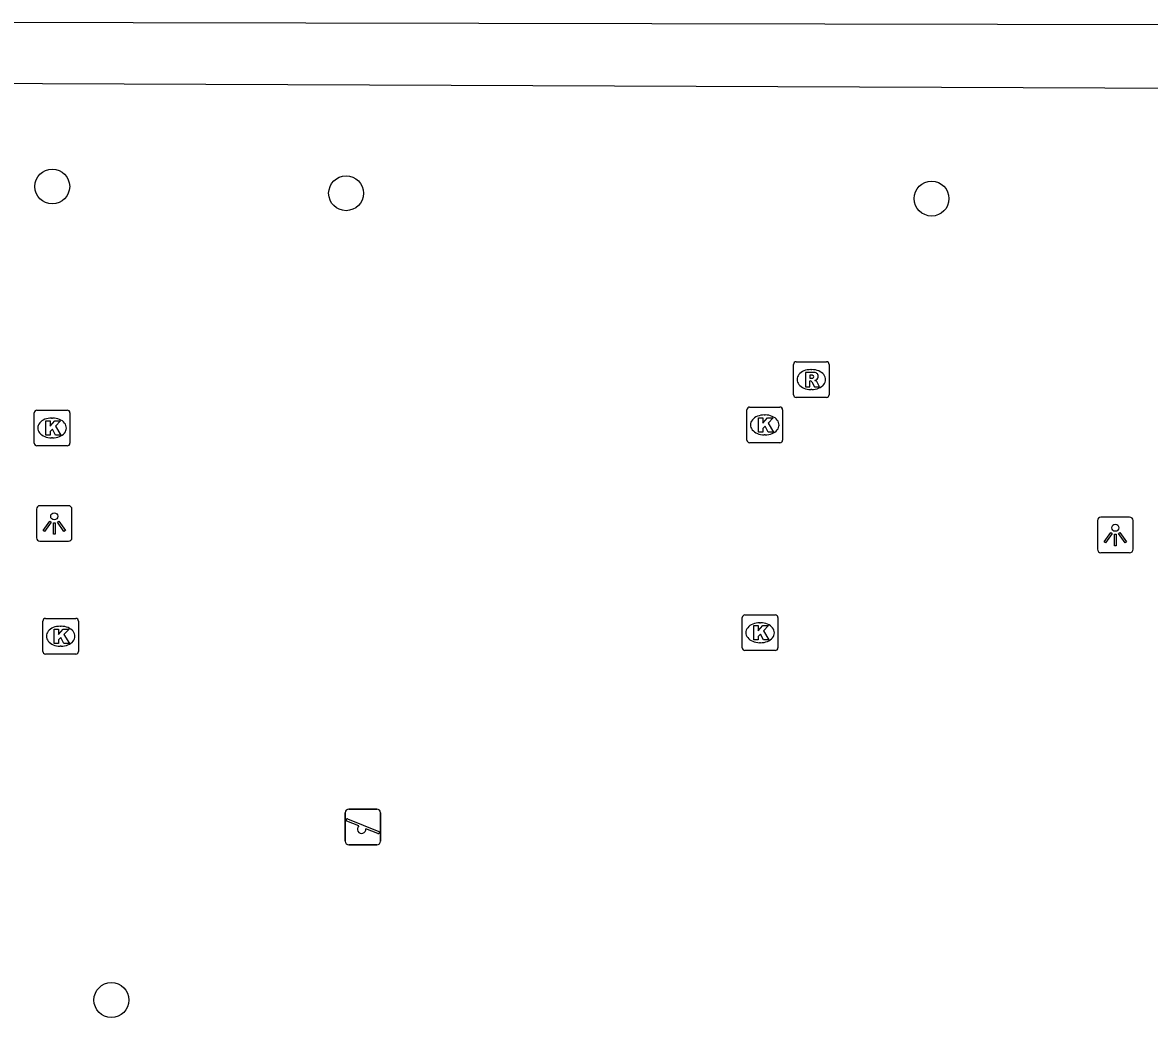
# Model space of a CAD drawing. Extents: x 161477 to 163040, y 383680 to 384868.
# Drawn here: x 162404.17 to 162435.81, y 384713 to 384740.93 of the extents above; entities that cross this region are included whole.
import ezdxf

# ---------------------------------------------------------------- set-up
doc = ezdxf.new("R2010")
doc.units = 0
for name, color, linetype in [('IMGEO_Boom', 7, 'Continuous'), ('IMGEO_Fietspad_gesloten', 7, 'Continuous'), ('IMGEO_Kolk', 7, 'Continuous'), ('IMGEO_Lichtpunt', 7, 'Continuous'), ('IMGEO_Rioolput', 7, 'Continuous'), ('IMGEO_Speelvoorziening', 7, 'Continuous')]:
    doc.layers.add(name, color=color, linetype=linetype)

msp = doc.modelspace()

# ---------------------------------------------------------------- linework, layer by layer
at = {"layer": 'IMGEO_Boom'}
for centre in [(162405, 384736.33), (162413.25, 384736.14), (162429.69, 384735.99), (162406.66, 384713.49)]:
    msp.add_circle(centre, 0.489, dxfattribs=at)
at = {"layer": 'IMGEO_Fietspad_gesloten'}
for points in [[(162436.395, 384740.865), (162402.4, 384740.933)], [(162436.852, 384739.085), (162402.419, 384739.224)]]:
    msp.add_lwpolyline(points, dxfattribs=at)
at = {"layer": 'IMGEO_Kolk'}
for p, q in [((162404.495, 384729.124), (162404.495, 384729.976)), ((162404.57, 384730.05), (162405.422, 384730.05)), ((162405.496, 384729.976), (162405.496, 384729.124)), ((162424.506, 384729.21), (162424.506, 384730.062)), ((162424.581, 384730.136), (162425.433, 384730.136)), ((162424.994, 384729.916), (162425.019, 384729.916)), ((162425.507, 384730.062), (162425.507, 384729.21)), ((162404.983, 384729.83), (162405.008, 384729.83)), ((162405.006, 384729.27), (162404.981, 384729.27)), ((162425.017, 384729.356), (162424.992, 384729.356)), ((162405.422, 384729.05), (162404.57, 384729.05)), ((162425.433, 384729.136), (162424.581, 384729.136)), ((162404.81, 384724.204), (162405.662, 384724.204)), ((162424.375, 384723.376), (162424.375, 384724.228)), ((162424.45, 384724.302), (162425.302, 384724.302)), ((162425.376, 384724.228), (162425.376, 384723.376)), ((162404.735, 384723.278), (162404.735, 384724.13)), ((162405.223, 384723.984), (162405.248, 384723.984)), ((162405.736, 384724.13), (162405.736, 384723.278)), ((162424.863, 384724.082), (162424.888, 384724.082)), ((162405.246, 384723.424), (162405.221, 384723.424)), ((162425.302, 384723.302), (162424.45, 384723.302)), ((162424.886, 384723.522), (162424.861, 384723.522)), ((162405.662, 384723.204), (162404.81, 384723.204))]:
    msp.add_line(p, q, dxfattribs=at)
for points in [[(162404.495, 384729.124), (162404.495, 384729.976)], [(162404.57, 384730.05), (162405.422, 384730.05)], [(162405.496, 384729.976), (162405.496, 384729.124)], [(162424.506, 384729.21), (162424.506, 384730.062)], [(162424.581, 384730.136), (162425.433, 384730.136)], [(162425.507, 384730.062), (162425.507, 384729.21)], [(162404.816, 384729.75), (162404.939, 384729.75), (162404.939, 384729.599), (162405.069, 384729.75), (162405.233, 384729.75), (162405.087, 384729.599), (162405.24, 384729.35), (162405.088, 384729.35), (162405.003, 384729.514), (162404.939, 384729.447), (162404.939, 384729.35), (162404.816, 384729.35), (162404.816, 384729.75)], [(162424.827, 384729.836), (162424.95, 384729.836), (162424.95, 384729.685), (162425.08, 384729.836), (162425.244, 384729.836), (162425.098, 384729.685), (162425.251, 384729.436), (162425.099, 384729.436), (162425.014, 384729.6), (162424.95, 384729.533), (162424.95, 384729.436), (162424.827, 384729.436), (162424.827, 384729.836)], [(162405.422, 384729.05), (162404.57, 384729.05)], [(162425.433, 384729.136), (162424.581, 384729.136)], [(162404.81, 384724.204), (162405.662, 384724.204)], [(162424.375, 384723.376), (162424.375, 384724.228)], [(162424.45, 384724.302), (162425.302, 384724.302)], [(162425.376, 384724.228), (162425.376, 384723.376)], [(162404.735, 384723.278), (162404.735, 384724.13)], [(162405.056, 384723.904), (162405.179, 384723.904), (162405.179, 384723.753), (162405.309, 384723.904), (162405.473, 384723.904), (162405.327, 384723.753), (162405.48, 384723.504), (162405.328, 384723.504), (162405.243, 384723.668), (162405.179, 384723.601), (162405.179, 384723.504), (162405.056, 384723.504), (162405.056, 384723.904)], [(162405.736, 384724.13), (162405.736, 384723.278)], [(162424.696, 384724.002), (162424.819, 384724.002), (162424.819, 384723.851), (162424.949, 384724.002), (162425.113, 384724.002), (162424.967, 384723.851), (162425.12, 384723.602), (162424.968, 384723.602), (162424.883, 384723.766), (162424.819, 384723.699), (162424.819, 384723.602), (162424.696, 384723.602), (162424.696, 384724.002)], [(162425.302, 384723.302), (162424.45, 384723.302)], [(162405.662, 384723.204), (162404.81, 384723.204)]]:
    msp.add_lwpolyline(points, dxfattribs=at)
for centre, start, end in [((162404.572, 384729.974), 91.552, 178.448), ((162404.572, 384729.974), 91.552, 178.448), ((162405.42, 384729.974), 1.552, 88.448), ((162405.42, 384729.974), 1.552, 88.448), ((162424.583, 384730.06), 91.552, 178.448), ((162424.583, 384730.06), 91.552, 178.448), ((162425.431, 384730.06), 1.552, 88.448), ((162425.431, 384730.06), 1.552, 88.448), ((162404.572, 384729.126), 181.552, 268.448), ((162404.572, 384729.126), 181.552, 268.448), ((162405.42, 384729.126), 271.552, 358.448), ((162405.42, 384729.126), 271.552, 358.448), ((162424.583, 384729.212), 181.552, 268.448), ((162424.583, 384729.212), 181.552, 268.448), ((162425.431, 384729.212), 271.552, 358.448), ((162425.431, 384729.212), 271.552, 358.448), ((162404.812, 384724.128), 91.552, 178.448), ((162404.812, 384724.128), 91.552, 178.448), ((162405.66, 384724.128), 1.552, 88.448), ((162405.66, 384724.128), 1.552, 88.448), ((162424.452, 384724.226), 91.552, 178.448), ((162424.452, 384724.226), 91.552, 178.448), ((162425.3, 384724.226), 1.552, 88.448), ((162425.3, 384724.226), 1.552, 88.448), ((162404.812, 384723.28), 181.552, 268.448), ((162404.812, 384723.28), 181.552, 268.448), ((162405.66, 384723.28), 271.552, 358.448), ((162405.66, 384723.28), 271.552, 358.448), ((162424.452, 384723.378), 181.552, 268.448), ((162424.452, 384723.378), 181.552, 268.448), ((162425.3, 384723.378), 271.552, 358.448), ((162425.3, 384723.378), 271.552, 358.448)]:
    msp.add_arc(centre, 0.0765, start, end, dxfattribs=at)
for centre, major_axis, ratio, start_param, end_param in [((162424.993, 384729.636), (-0.387, 0.002), 0.722429, 4.712389, 7.853982), ((162425.018, 384729.636), (-0.39, 0.002), 0.717154, 1.570796, 4.712389), ((162404.982, 384729.55), (-0.387, 0.002), 0.722429, 4.712389, 7.853982), ((162405.007, 384729.55), (-0.39, 0.002), 0.717154, 1.570796, 4.712389), ((162405.222, 384723.704), (-0.387, 0.002), 0.722429, 4.712389, 7.853982), ((162405.247, 384723.704), (-0.39, 0.002), 0.717154, 1.570796, 4.712389), ((162424.862, 384723.802), (-0.387, 0.002), 0.722429, 4.712389, 7.853982), ((162424.887, 384723.802), (-0.39, 0.002), 0.717154, 1.570796, 4.712389)]:
    msp.add_ellipse(centre, major_axis=major_axis, ratio=ratio, start_param=start_param, end_param=end_param, dxfattribs=at)
at = {"layer": 'IMGEO_Lichtpunt'}
for p, q in [((162405.459, 384727.368), (162404.651, 384727.368)), ((162405.459, 384727.368), (162404.651, 384727.368)), ((162404.557, 384727.273), (162404.557, 384726.466)), ((162404.557, 384727.273), (162404.557, 384726.466)), ((162405.553, 384726.466), (162405.553, 384727.273)), ((162405.553, 384726.466), (162405.553, 384727.273)), ((162435.252, 384727.046), (162434.444, 384727.046)), ((162435.252, 384727.046), (162434.444, 384727.046)), ((162434.35, 384726.951), (162434.35, 384726.144)), ((162434.35, 384726.951), (162434.35, 384726.144)), ((162435.346, 384726.144), (162435.346, 384726.951)), ((162435.346, 384726.144), (162435.346, 384726.951)), ((162404.651, 384726.372), (162405.459, 384726.372)), ((162404.651, 384726.372), (162405.459, 384726.372)), ((162434.444, 384726.05), (162435.252, 384726.05)), ((162434.444, 384726.05), (162435.252, 384726.05))]:
    msp.add_line(p, q, dxfattribs=at)
for points in [[(162404.931, 384726.937), (162404.97, 384726.909), (162404.782, 384726.647), (162404.744, 384726.674), (162404.931, 384726.937)], [(162405.033, 384726.889), (162405.08, 384726.889), (162405.08, 384726.567), (162405.033, 384726.567), (162405.033, 384726.889)], [(162405.143, 384726.909), (162405.181, 384726.936), (162405.368, 384726.674), (162405.329, 384726.646), (162405.143, 384726.909)], [(162434.724, 384726.615), (162434.763, 384726.587), (162434.575, 384726.325), (162434.537, 384726.352), (162434.724, 384726.615)], [(162434.826, 384726.567), (162434.873, 384726.567), (162434.873, 384726.245), (162434.826, 384726.245), (162434.826, 384726.567)], [(162434.936, 384726.587), (162434.974, 384726.614), (162435.161, 384726.352), (162435.122, 384726.324), (162434.936, 384726.587)]]:
    msp.add_lwpolyline(points, dxfattribs=at)
for centre in [(162405.056, 384727.071), (162434.849, 384726.749)]:
    msp.add_circle(centre, 0.0994, dxfattribs=at)
for centre, start, end in [((162404.651, 384727.273), 90, 180), ((162404.651, 384727.273), 90, 180), ((162405.459, 384727.273), 0, 90), ((162405.459, 384727.273), 0, 90), ((162434.444, 384726.951), 90, 180), ((162434.444, 384726.951), 90, 180), ((162435.252, 384726.951), 0, 90), ((162435.252, 384726.951), 0, 90), ((162404.651, 384726.466), 180, 270), ((162404.651, 384726.466), 180, 270), ((162405.459, 384726.466), 270, 0), ((162405.459, 384726.466), 270, 360), ((162434.444, 384726.144), 180, 270), ((162434.444, 384726.144), 180, 270), ((162435.252, 384726.144), 270, 0), ((162435.252, 384726.144), 270, 360)]:
    msp.add_arc(centre, 0.0946, start, end, dxfattribs=at)
at = {"layer": 'IMGEO_Rioolput'}
for p, q in [((162425.813, 384730.484), (162425.813, 384731.336)), ((162425.888, 384731.41), (162426.74, 384731.41)), ((162426.301, 384731.19), (162426.326, 384731.19)), ((162426.814, 384731.336), (162426.814, 384730.484)), ((162426.324, 384730.63), (162426.299, 384730.63)), ((162426.74, 384730.41), (162425.888, 384730.41))]:
    msp.add_line(p, q, dxfattribs=at)
for points in [[(162425.813, 384730.484), (162425.813, 384731.336)], [(162425.888, 384731.41), (162426.74, 384731.41)], [(162426.814, 384731.336), (162426.814, 384730.484)], [(162426.402, 384731.108), (162426.15, 384731.11), (162426.15, 384730.71)], [(162426.15, 384730.71), (162426.274, 384730.71), (162426.274, 384730.872), (162426.285, 384730.872)], [(162426.328, 384731.029), (162426.274, 384731.029), (162426.274, 384730.948)], [(162426.274, 384730.948), (162426.326, 384730.948)], [(162426.332, 384730.843), (162426.403, 384730.71), (162426.543, 384730.71), (162426.478, 384730.836)], [(162426.74, 384730.41), (162425.888, 384730.41)]]:
    msp.add_lwpolyline(points, dxfattribs=at)
for centre, radius, start, end in [((162425.89, 384731.334), 0.0765, 91.552, 178.448), ((162425.89, 384731.334), 0.0765, 91.552, 178.448), ((162426.738, 384731.334), 0.0765, 1.552, 88.448), ((162426.738, 384731.334), 0.0765, 1.552, 88.448), ((162426.284, 384730.819), 0.0533, 26.0293, 88.6989), ((162426.31, 384731.137), 0.19, 274.7715, 282.9687), ((162426.334, 384730.933), 0.0964, 77.0061, 93.1865), ((162426.348, 384730.99), 0.0378, 276.6634, 79.6772), ((162426.401, 384730.998), 0.109, 350.3612, 89.416), ((162426.399, 384730.998), 0.112, 277.5842, 350.9817), ((162426.383, 384730.783), 0.108, 29.5134, 73.7905), ((162425.89, 384730.486), 0.0765, 181.552, 268.448), ((162425.89, 384730.486), 0.0765, 181.552, 268.448), ((162426.738, 384730.486), 0.0765, 271.552, 358.448), ((162426.738, 384730.486), 0.0765, 271.552, 358.448)]:
    msp.add_arc(centre, radius, start, end, dxfattribs=at)
for centre, major_axis, ratio, start_param, end_param in [((162426.3, 384730.91), (-0.387, 0.002), 0.722429, 4.712389, 7.853982), ((162426.325, 384730.91), (-0.39, 0.002), 0.717154, 1.570796, 4.712389)]:
    msp.add_ellipse(centre, major_axis=major_axis, ratio=ratio, start_param=start_param, end_param=end_param, dxfattribs=at)
at = {"layer": 'IMGEO_Speelvoorziening'}
for p, q in [((162413.325, 384718.85), (162414.115, 384718.85)), ((162414.115, 384718.85), (162413.325, 384718.85)), ((162413.225, 384717.95), (162413.225, 384718.75)), ((162413.225, 384718.75), (162413.225, 384717.95)), ((162413.608, 384718.378), (162413.269, 384718.515)), ((162413.294, 384718.575), (162414.17, 384718.222)), ((162414.215, 384718.75), (162414.215, 384717.95)), ((162414.215, 384717.95), (162414.215, 384718.75)), ((162414.146, 384718.162), (162413.806, 384718.299)), ((162414.115, 384717.85), (162413.325, 384717.85)), ((162413.325, 384717.85), (162414.115, 384717.85))]:
    msp.add_line(p, q, dxfattribs=at)
for centre, radius, start, end in [((162413.325, 384718.75), 0.1, 90, 180), ((162413.325, 384718.75), 0.1, 90, 180), ((162414.115, 384718.75), 0.1, 0, 90), ((162414.115, 384718.75), 0.1, 360, 90), ((162413.282, 384718.545), 0.0327, 68.078, 248.078), ((162413.687, 384718.288), 0.12, 130.9928, 5.1632), ((162414.158, 384718.192), 0.0327, 248.078, 68.078), ((162413.325, 384717.95), 0.1, 180, 270), ((162413.325, 384717.95), 0.1, 180, 270), ((162414.115, 384717.95), 0.1, 270, 0), ((162414.115, 384717.95), 0.1, 270, 0)]:
    msp.add_arc(centre, radius, start, end, dxfattribs=at)

doc.saveas('drawing.dxf')
